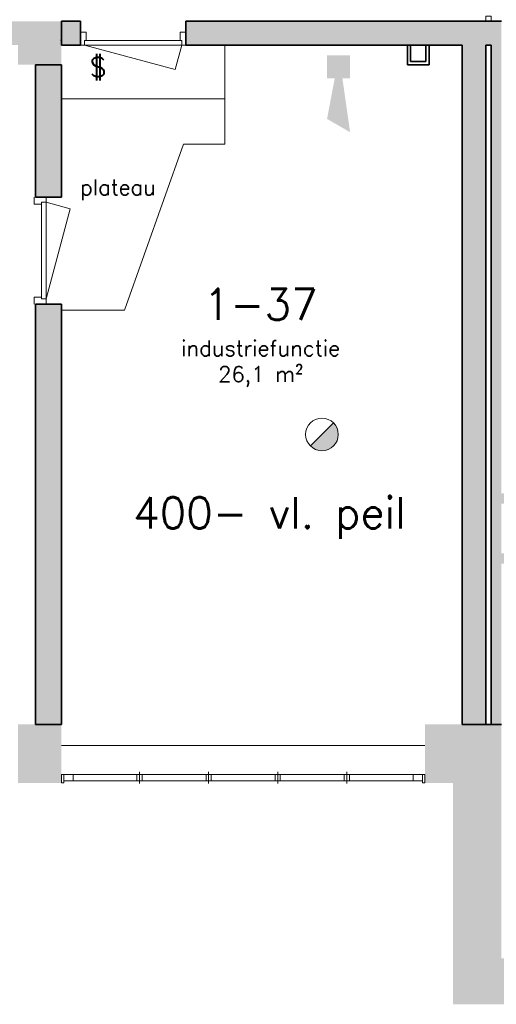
# Model space of a CAD drawing. Header units: millimetres. Extents: x -13022 to 1371524, y -38729 to 632593.
# Tile 281 of 381: x 647032 to 651639, y 572338 to 581853. Entities that reach past the tile are written whole.
import ezdxf

# ---------------------------------------------------------------- set-up
doc = ezdxf.new("R2010")
doc.units = ezdxf.units.MM
doc.header["$LTSCALE"] = 35
for name, color, linetype, lineweight in [('A LIJN 1', 1, 'Continuous', 20), ('A LIJN 2', 2, 'Continuous', 35), ('A LIJN 5', 5, 'Continuous', 13), ('A LIJN 9', 252, 'Continuous', 18), ('Al65----_beveiliging-inst', 92, 'Continuous', 9), ('B95 tekst', 7, 'Continuous', 25), ('brandveiligheid voorzieningen', 10, 'Continuous', 9)]:
    doc.layers.add(name, color=color, linetype=linetype, lineweight=lineweight)
doc.styles.add('Algemeen', font='simplex.shx', dxfattribs={"height": 2.5})

# ---------------------------------------------------------------- blocks, each defined once
blk = doc.blocks.new('Brandmelder')
at = {"layer": 'brandveiligheid voorzieningen'}
blk.add_hatch(color=256, dxfattribs=at).paths.add_polyline_path([(76.61761215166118, -89.8017357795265, 0.198912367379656), (75.84758572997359, -87.94272754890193), (72.12956926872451, -91.66074401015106, 0.6681786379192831)])
blk.add_line((72.12956926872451, -91.66074401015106), (75.84758572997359, -87.94272754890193), dxfattribs=at)
blk.add_circle((73.98857749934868, -89.8017357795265), 2.629034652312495, dxfattribs=at)
blk = doc.blocks.new('Signaalgever (akoestisch)')
at = {"layer": 'Al65----_beveiliging-inst', "color": 10, "linetype": 'Continuous'}
for points in [[(3.712956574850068, 0), (3.712956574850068, 3.712956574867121), (0, 0), (0, 3.712956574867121)], [(10.23284543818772, 0), (12.37652191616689, 3.712956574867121), (3.712956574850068, 1.237652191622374), (3.712956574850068, 2.475304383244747)]]:
    blk.add_solid(points, dxfattribs=at)
blk = doc.blocks.new('Panieksluiting')
at = {"layer": 'brandveiligheid voorzieningen', "lineweight": 0, "style": 'Algemeen'}
blk.add_text('$', height=3.094130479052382, dxfattribs=at).set_placement((158.4270897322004, -91.61071185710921))

msp = doc.modelspace()

# ---------------------------------------------------------------- hatches: boundary and pattern name
at = {"layer": 'A LIJN 2'}
msp.add_hatch(color=256, dxfattribs=at).paths.add_polyline_path([(651219.1393017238, 572337.8618279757), (651884.1401886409, 572337.8618279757), (651884.1401886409, 572382.8619036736), (652117.1418976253, 572382.8619036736), (652117.1418976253, 572782.8619000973), (651689.138739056, 572782.863808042), (651689.138739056, 575042.7346441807), (651689.1392826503, 575042.7346441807), (651689.1392826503, 575042.7348825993), (651219.1393017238, 575042.7329746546), (651219.1393017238, 575042.7329746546), (651219.1388725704, 575042.7329746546), (651219.1388725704, 575042.7329746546), (651219.1393017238, 575042.7329746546), (651219.1393017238, 575042.7324984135), (651369.1368603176, 575042.7324984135), (651369.1368603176, 574477.8611997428), (651219.1393017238, 574477.8611997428)])
at = {"layer": 'A LIJN 9', "ltscale": 0.1}
h = msp.add_hatch(color=256, dxfattribs=at)
h.dxf.hatch_style = 1
h.paths.add_polyline_path([(647015.4341339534, 581837.8599766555), (646585.4390835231, 581837.8599766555), (646585.438606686, 581607.8613928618), (647015.4336241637, 581607.8604397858)])
h.paths.add_polyline_path([(647618.6810421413, 581837.8599766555), (647435.4330086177, 581837.8599766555), (647435.4330086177, 581607.8613928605), (647618.6812805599, 581607.8604397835)])
h.paths.add_polyline_path([(647435.4330086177, 581417.8589562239), (647185.433256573, 581417.8589562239), (647185.433256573, 580137.8573439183), (647435.4330086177, 580137.8573439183)])
h = msp.add_hatch(color=256, dxfattribs=at)
h.dxf.hatch_style = 1
h.paths.add_polyline_path([(651689.1388630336, 581837.8618840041), (648638.6829113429, 581837.8599766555), (648638.6829113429, 581607.8604397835), (651309.1388725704, 581607.8623471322), (651309.1389011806, 575042.5751421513), (651539.1389202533, 575042.671827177), (651539.1388630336, 581607.8623471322), (651589.1388725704, 581607.8623471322), (651589.1388725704, 575042.6928456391), (651689.1388630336, 575042.7348825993), (651689.1388630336, 575306.862131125), (651689.1388630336, 576594.8619703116), (652264.1388058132, 576594.8619703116), (652264.1388058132, 577174.8618815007), (653332.1246742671, 577174.8618815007), (653332.1246742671, 577274.8617837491), (651689.1388630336, 577274.8617837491), (651689.1388630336, 581607.8623471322)])
h.paths.add_polyline_path([(651689.1388630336, 577174.8618815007), (652164.1387772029, 577174.8618815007), (652164.1387772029, 576694.861873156), (651689.1388630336, 576694.861873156)], flags=16)
h = msp.add_hatch(color=256, dxfattribs=at)
h.dxf.hatch_style = 1
h.paths.add_polyline_path([(647435.4330086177, 579103.8560167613), (647185.433256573, 579103.8560167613), (647185.433256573, 575042.7301142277), (647435.4330086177, 575042.7301142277)])

# ---------------------------------------------------------------- linework, layer by layer
at = {"layer": 'A LIJN 1', "linetype": 'Continuous'}
for p, q in [((649015.4369472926, 580649.6781263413), (649015.4529213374, 581607.7049902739)), ((649015.4450535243, 581087.1905139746), (647435.4411148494, 581087.2191242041)), ((648045.4080986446, 579044.7072295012), (648615.436861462, 580649.6848020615)), ((648615.436861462, 580649.6857551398), (649015.4369472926, 580649.6781263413)), ((647435.4332470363, 579044.7072295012), (648045.4080986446, 579044.7072295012))]:
    msp.add_line(p, q, dxfattribs=at)
at = {"layer": 'A LIJN 2'}
for p, q in [((647435.4330086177, 581837.8599766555), (647618.6810421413, 581837.8599766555)), ((647618.6810421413, 581837.8599766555), (647618.6812805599, 581607.8604397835)), ((648638.6829113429, 581837.8599766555), (651689.1388630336, 581837.8618840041)), ((648638.6829113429, 581837.8599766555), (648638.6829113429, 581607.8604397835)), ((647432.0131325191, 581652.8996155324, -15000.00059604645), (647432.9687141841, 581657.1158096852, -15000.00059604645)), ((647435.4327701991, 581607.8613928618), (647618.6812805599, 581607.8604397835)), ((648638.6829113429, 581607.8604397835), (651309.1388725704, 581607.8623471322)), ((650779.1388821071, 581607.8604397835), (650779.13840527, 581417.8589562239)), ((650809.1388821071, 581447.861549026), (650809.1388821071, 581607.8613928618)), ((650959.1388821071, 581607.8604397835), (650959.1388821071, 581447.861549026)), ((650989.1395687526, 581417.8589562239), (650989.1388821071, 581607.8604397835)), ((651309.1388725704, 581607.8613928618), (651309.1389011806, 575042.5751421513)), ((651539.1388630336, 581607.8623471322), (651589.1388725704, 581607.8623471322)), ((651539.1388630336, 581607.8623471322), (651539.1389202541, 575042.5751421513)), ((651589.1388725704, 575042.7348825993), (651589.1388725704, 581607.8623471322)), ((647185.433256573, 580137.8573439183), (647185.433256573, 581417.8589562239)), ((647435.4330086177, 580137.8573439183), (647435.4330086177, 581417.8589562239)), ((650779.13840527, 581417.8589562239), (650989.1395687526, 581417.8589562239)), ((650959.1388821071, 581447.861549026), (650809.1388821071, 581447.861549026)), ((647435.4330086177, 580137.8573439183), (647185.433256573, 580137.8573439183)), ((647185.433256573, 575042.7301142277), (647185.433256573, 579103.8560167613)), ((647435.4330086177, 579103.8560167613), (647185.433256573, 579103.8560167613)), ((647435.4330086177, 575042.7301142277), (647435.4330086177, 579103.8560167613))]:
    msp.add_line(p, q, dxfattribs=at)
at = {"layer": 'A LIJN 2', "ltscale": 0.1}
for p, q in [((647435.4330086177, 581837.8599766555), (647435.4330086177, 581607.8613928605)), ((647185.433256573, 581417.8589562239), (647435.4330086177, 581417.8589562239)), ((647185.433256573, 575042.7301142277), (647435.4330086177, 575042.7301142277)), ((651309.1389011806, 575042.5751421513), (651689.1388630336, 575042.7348825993))]:
    msp.add_line(p, q, dxfattribs=at)
at = {"layer": 'A LIJN 2'}
for points in [[(647435.4327701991, 581417.8589562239, -15000.00059604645), (647015.4346107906, 581417.8589562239, -15000.00059604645), (647435.432293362, 581837.852347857, -15000.00059604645), (647015.4341339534, 581837.8599766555, -15000.00059604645)], [(647435.4327701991, 574477.8609613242, -15000.00059604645), (647015.4346107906, 574477.8609613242, -15000.00059604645), (647435.4327701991, 575042.7298752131, -15000.00059604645), (647015.4346107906, 575042.7375052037, -15000.00059604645)], [(651369.1365551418, 574477.8609613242, -15000.00059604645), (650949.1383861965, 574477.8609613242, -15000.00059604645), (651369.1365551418, 575042.7298752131, -15000.00059604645), (650949.1383861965, 575042.7375052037, -15000.00059604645)]]:
    msp.add_trace(points, dxfattribs=at)
at = {"layer": 'A LIJN 5', "linetype": 'Continuous'}
for p, q in [((647673.6849235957, 581652.8671906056), (648583.6790298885, 581652.8719589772)), ((648535.7120727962, 581372.8598342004), (647658.6779140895, 581607.8613928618)), ((647658.6819576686, 581607.8623471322), (648598.6819958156, 581607.8671155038)), ((648598.6822342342, 581607.8661618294), (648535.7120727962, 581372.8598342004)), ((647242.3938297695, 579170.8559284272), (647242.3967003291, 580070.8564803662)), ((647287.3929523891, 579153.8557294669), (647287.3967670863, 580087.8566781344)), ((647287.3929523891, 580087.8566781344), (647520.9053539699, 580025.2846763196)), ((647520.9053539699, 580025.2846763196), (647287.3967670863, 579153.8547763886)), ((650949.1388630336, 574837.8620407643), (647435.4327701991, 574837.8620407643)), ((647548.4291099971, 574557.862075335), (648166.0741161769, 574557.862075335)), ((648191.0546612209, 574582.8619316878), (648191.0546612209, 574472.8620395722)), ((648216.0542797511, 574557.862075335), (648833.7004875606, 574557.862075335)), ((648858.7003445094, 574582.8619316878), (648858.7003445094, 574472.8620395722)), ((648883.699953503, 574557.862075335), (649501.3472294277, 574557.862075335)), ((649526.3464950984, 574582.8619316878), (649526.3464950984, 574472.8620395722)), ((649551.3458752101, 574557.862075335), (650168.9929127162, 574557.862075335)), ((650193.9925312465, 574582.8619316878), (650193.9925312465, 574472.8620395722)), ((650218.9921497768, 574557.862075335), (650836.637251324, 574557.862075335)), ((648166.0741161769, 574497.8580812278), (647548.4291099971, 574497.8580812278)), ((648833.7004875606, 574497.8580812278), (648216.0542797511, 574497.8580812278)), ((649501.3472294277, 574497.8580812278), (648883.699953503, 574497.8580812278)), ((650168.9929127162, 574497.8580812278), (649551.3458752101, 574497.8580812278)), ((650836.637251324, 574497.8580812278), (650218.9921497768, 574497.8580812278))]:
    msp.add_line(p, q, dxfattribs=at)
for points in [[(651589.1389011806, 581887.8620735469), (651539.1399311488, 581887.8620735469), (651539.1399311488, 581837.8618840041), (651589.1389011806, 581837.8618840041)], [(647435.4330086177, 574477.8609613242), (647457.934000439, 574477.8609613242), (647457.934000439, 574557.862075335), (647435.4330086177, 574557.862075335)], [(647457.934000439, 574557.862075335), (647548.4100365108, 574557.862075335), (647548.4100365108, 574497.8580812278), (647457.934000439, 574497.8580812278)], [(648166.0550426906, 574557.862075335), (648216.0352062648, 574557.862075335), (648216.0352062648, 574497.8580812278), (648166.0550426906, 574497.8580812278)], [(648833.7007259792, 574557.862075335), (648883.699953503, 574557.862075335), (648883.699953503, 574497.8580812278), (648833.7007259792, 574497.8580812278)], [(649501.3468765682, 574557.862075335), (649551.3461136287, 574557.862075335), (649551.3461136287, 574497.8580812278), (649501.3468765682, 574497.8580812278)], [(650168.9929127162, 574557.862075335), (650218.9921497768, 574557.862075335), (650218.9921497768, 574497.8580812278), (650168.9929127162, 574497.8580812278)], [(650836.637251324, 574557.862075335), (650926.6373943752, 574557.862075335), (650926.6373943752, 574497.8580812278), (650836.637251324, 574497.8580812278)], [(650926.6373943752, 574477.8609613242), (650949.1383861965, 574477.8609613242), (650949.1383861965, 574557.862075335), (650926.6373943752, 574557.862075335)]]:
    msp.add_3dface(points, dxfattribs=at)
for points, invisible_edges in [([(647673.6849235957, 581732.8613904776), (647658.68171925, 581652.8671906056), (647618.6808037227, 581732.8604373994)], 3), ([(647658.68171925, 581652.8671906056), (647658.68171925, 581607.8613928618), (647618.6808037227, 581607.8604397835)], 12), ([(647673.6849235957, 581732.8613904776), (647673.6849235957, 581652.8671906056), (647658.68171925, 581652.8671906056)], 12), ([(648638.6831497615, 581732.8671125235), (648598.6822342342, 581652.8729120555), (648583.6790298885, 581732.8661588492)], 3), ([(648598.6822342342, 581652.8729120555), (648583.6790298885, 581652.8719589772), (648583.6790298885, 581732.8661588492)], 12), ([(648638.6831497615, 581607.8671155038), (648598.6822342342, 581607.8671155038), (648598.6822342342, 581652.8729120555)], 12), ([(647242.3967003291, 580087.8566781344), (647173.3974003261, 580137.8578213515), (647173.3974003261, 580070.8564803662)], 13), ([(647242.3967003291, 580087.8566781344), (647287.3967670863, 580087.8566781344), (647287.3967670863, 580137.8578213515)], 12), ([(647242.3967003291, 580087.8566781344), (647173.3974003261, 580070.8564803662), (647242.3967003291, 580070.8564803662)], 1), ([(647242.3938297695, 579153.8557294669), (647173.3945488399, 579103.8564941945), (647173.3945488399, 579170.8559284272)], 13), ([(647242.3938297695, 579153.8557294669), (647173.3945488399, 579170.8559284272), (647242.3938297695, 579170.8559284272)], 1), ([(647242.3938297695, 579153.8557294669), (647287.3939060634, 579153.8557294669), (647287.3939060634, 579103.8564941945)], 12)]:
    msp.add_3dface(points, dxfattribs=dict(at, invisible_edges=invisible_edges))

# ---------------------------------------------------------------- block references
at = {"ltscale": 0.1, "xscale": 60, "yscale": 60, "zscale": 60, "rotation": 270}
msp.add_blockref('Signaalgever (akoestisch)', (650003.0371168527, 581507.8657821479), dxfattribs=at)
at = {"layer": 'Al65----_beveiliging-inst', "xscale": 60, "yscale": 60, "zscale": 60}
for name, p in [('Panieksluiting', (638204.5991872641, 586797.8805966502)), ('Brandmelder', (645514.7545280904, 583233.5258964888))]:
    msp.add_blockref(name, p, dxfattribs=at)

# ---------------------------------------------------------------- texts
at = {"layer": 'B95 tekst', "style": 'Algemeen'}
for s, height, p in [('plateau', 150, (647616.126396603, 580157.4548748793)), ('400- vl. peil', 300, (648128.2733844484, 576937.2873684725, -88999.99856948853))]:
    msp.add_text(s, height=height, dxfattribs=at).set_placement(p)
at = {"layer": 'B95 tekst', "insert": (649361.0830437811, 579252.2592318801), "char_height": 300, "width": 4383.912724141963, "attachment_point": 2, "style": 'Algemeen'}
msp.add_mtext('\\pt3600;1-37\\P{\\H0.5x;\\C1;industriefunctie\\P\\ptz;\\C256;26,1 m²}', dxfattribs=at)

doc.saveas('drawing.dxf')
